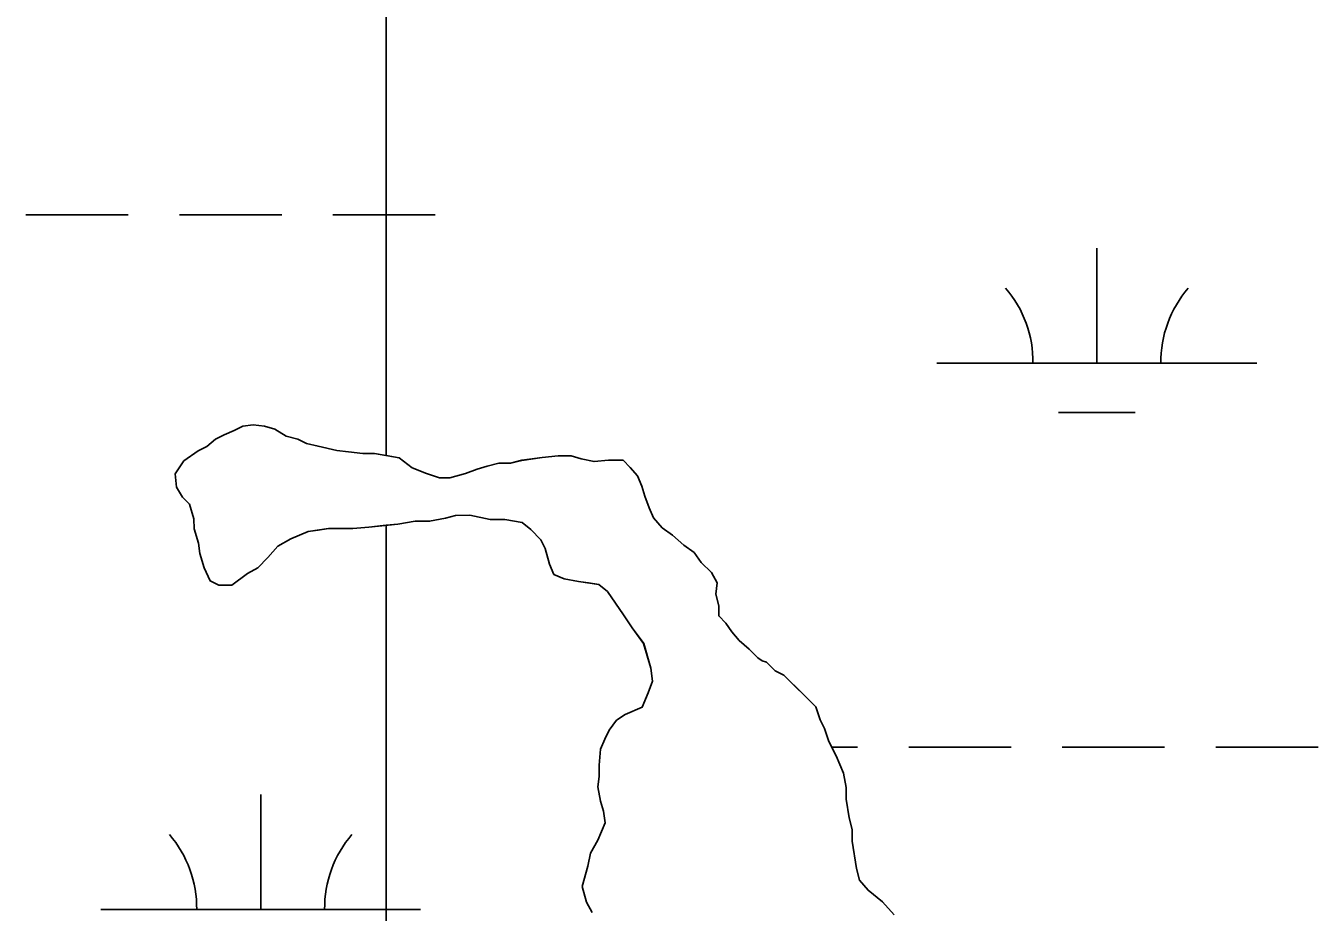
# Model space of a CAD drawing. Extents: x 3161564 to 3199464, y 849354 to 874788.
# Drawn here: x 3188364.6 to 3188768.6, y 855004.4 to 855281.5 of the extents above; entities that cross this region are included whole.
import ezdxf

# ---------------------------------------------------------------- set-up
doc = ezdxf.new("R2010")
doc.units = 0
for name, color, linetype in [('V-SITE-VEGE', 7, 'Continuous'), ('V-TOPO-SHOR', 7, 'Continuous'), ('V-WETL-SWMP', 7, 'Continuous')]:
    doc.layers.add(name, color=color, linetype=linetype)

msp = doc.modelspace()

# ---------------------------------------------------------------- linework, layer by layer
at = {"layer": 'V-SITE-VEGE'}
msp.add_lwpolyline([(3188541.62, 855004.28), (3188539.81, 855007.44), (3188538.45, 855012.4), (3188540.24, 855018.73), (3188541.14, 855022.8), (3188543.39, 855026.87), (3188545.64, 855032.3), (3188545.18, 855035.91), (3188544.27, 855039.07), (3188543.36, 855043.58), (3188543.8, 855046.75), (3188543.79, 855050.36), (3188544.24, 855055.33), (3188545.58, 855058.5), (3188546.94, 855061.21), (3188549.19, 855064.38), (3188551.9, 855066.19), (3188557.31, 855068.46), (3188559.11, 855072.98), (3188560.46, 855076.59), (3188560, 855080.66), (3188557.73, 855088.34), (3188554.1, 855093.3), (3188551.38, 855097.36), (3188546.4, 855104.58), (3188543.68, 855106.83), (3188537.36, 855107.72), (3188532.84, 855108.62), (3188529.67, 855109.97), (3188528.31, 855113.12), (3188526.95, 855118.09), (3188525.59, 855120.8), (3188522.42, 855123.96), (3188519.7, 855126.21), (3188514.28, 855127.1), (3188509.76, 855127.09), (3188503.43, 855128.44), (3188498.92, 855128.43), (3188495.75, 855127.52), (3188490.79, 855126.61), (3188486.27, 855126.6), (3188480.85, 855125.68), (3188471.82, 855124.76), (3188466.85, 855124.3), (3188459.17, 855124.28), (3188452.85, 855123.37), (3188447.43, 855121.1), (3188443.37, 855118.83), (3188440.21, 855115.21), (3188437.06, 855112.04), (3188433.9, 855110.23), (3188428.94, 855106.61), (3188424.87, 855106.6), (3188422.16, 855107.95), (3188420.35, 855112.01), (3188418.98, 855116.52), (3188418.52, 855119.69), (3188417.16, 855124.2), (3188417.15, 855127.36), (3188415.79, 855131.88), (3188413.53, 855134.13), (3188411.71, 855137.29), (3188411.25, 855141.36), (3188413.95, 855145.43), (3188418.46, 855148.6), (3188421.17, 855149.96), (3188423.88, 855152.22), (3188426.59, 855153.58), (3188429.75, 855154.94), (3188432.46, 855156.3), (3188435.62, 855156.76), (3188439.23, 855156.32), (3188442.39, 855155.42), (3188446.01, 855153.17), (3188449.63, 855152.27), (3188452.34, 855150.92), (3188455.96, 855150.03), (3188461.83, 855148.68), (3188465.45, 855148.24), (3188469.97, 855147.8), (3188473.58, 855147.8), (3188481.27, 855146.46), (3188485.34, 855143.31), (3188489.86, 855141.51), (3188493.92, 855140.16), (3188497.09, 855140.17), (3188502.05, 855141.53), (3188505.66, 855142.9), (3188508.83, 855143.81), (3188512.44, 855144.72), (3188516.05, 855144.73), (3188519.66, 855145.63), (3188525.99, 855146.55), (3188530.95, 855147.01), (3188535.02, 855147.02), (3188538.19, 855146.12), (3188542.25, 855145.23), (3188546.77, 855145.69), (3188551.29, 855145.7), (3188553.55, 855143.44), (3188555.82, 855140.74), (3188557.18, 855137.58), (3188558.08, 855134.42), (3188559.45, 855130.81), (3188560.81, 855127.65), (3188563.53, 855124.49), (3188566.69, 855122.24), (3188570.31, 855119.08), (3188573.48, 855116.83), (3188575.75, 855113.67), (3188578.91, 855110.52), (3188580.73, 855107.36), (3188580.28, 855103.74), (3188581.19, 855100.13), (3188581.2, 855096.97), (3188583.46, 855094.71), (3188585.27, 855092.01), (3188587.54, 855089.3), (3188590.7, 855086.59), (3188593.42, 855083.89), (3188594.78, 855082.99), (3188596.14, 855082.54), (3188598.85, 855079.84), (3188601.56, 855078.48), (3188607.45, 855072.63), (3188611.52, 855068.57), (3188612.89, 855064.5), (3188614.25, 855061.8), (3188615.61, 855057.73), (3188617.88, 855053.22), (3188620.15, 855047.8), (3188621.06, 855043.29), (3188621.07, 855039.67), (3188621.98, 855033.8), (3188622.89, 855030.19), (3188622.9, 855026.58), (3188624.27, 855018), (3188625.18, 855014.38), (3188627.9, 855011.23), (3188632.42, 855007.62), (3188636.04, 855003.56)], dxfattribs=at)
at = {"layer": 'V-TOPO-SHOR'}
for points in [[(3188636.04, 855003.56), (3188632.42, 855007.62), (3188627.9, 855011.23), (3188625.18, 855014.38), (3188624.27, 855018), (3188622.9, 855026.58), (3188622.89, 855030.19), (3188621.98, 855033.8), (3188621.07, 855039.67), (3188621.06, 855043.29), (3188620.15, 855047.8), (3188617.88, 855053.22), (3188615.61, 855057.73), (3188614.25, 855061.8), (3188612.89, 855064.5), (3188611.52, 855068.57), (3188607.45, 855072.63), (3188601.56, 855078.48), (3188598.85, 855079.84), (3188596.14, 855082.54), (3188594.78, 855082.99), (3188593.42, 855083.89), (3188590.71, 855086.59), (3188587.54, 855089.3), (3188585.27, 855092.01), (3188583.46, 855094.71), (3188581.2, 855096.97), (3188581.19, 855100.13), (3188580.28, 855103.74), (3188580.73, 855107.36), (3188578.91, 855110.52), (3188575.75, 855113.67), (3188573.48, 855116.83), (3188570.31, 855119.08), (3188566.69, 855122.24), (3188563.53, 855124.49), (3188560.81, 855127.65), (3188559.45, 855130.81), (3188558.08, 855134.42), (3188557.18, 855137.58), (3188555.81, 855140.74), (3188553.55, 855143.44), (3188551.29, 855145.7), (3188546.77, 855145.69), (3188542.25, 855145.23), (3188538.19, 855146.12), (3188535.02, 855147.02), (3188530.95, 855147.01), (3188525.99, 855146.55), (3188522.83, 855146.09), (3188519.66, 855145.63), (3188516.05, 855144.73), (3188512.44, 855144.72), (3188508.83, 855143.81), (3188505.66, 855142.9), (3188502.05, 855141.53), (3188497.09, 855140.17), (3188493.92, 855140.16), (3188489.86, 855141.51), (3188485.34, 855143.31), (3188481.26, 855146.46), (3188473.58, 855147.8), (3188469.97, 855147.8), (3188465.45, 855148.24), (3188461.83, 855148.68), (3188455.96, 855150.03), (3188452.34, 855150.92), (3188449.63, 855152.27), (3188446.01, 855153.17), (3188442.39, 855155.42), (3188439.23, 855156.32), (3188435.62, 855156.76), (3188432.46, 855156.3), (3188429.75, 855154.94), (3188426.59, 855153.58), (3188423.88, 855152.22), (3188421.17, 855149.96), (3188418.46, 855148.6), (3188413.95, 855145.43), (3188411.25, 855141.36), (3188411.71, 855137.29), (3188413.53, 855134.13), (3188415.79, 855131.88), (3188417.15, 855127.36), (3188417.16, 855124.2)], [(3188417.16, 855124.2), (3188418.52, 855119.69), (3188418.98, 855116.52), (3188420.35, 855112.01), (3188422.16, 855107.95), (3188424.87, 855106.6), (3188428.94, 855106.61), (3188433.9, 855110.23), (3188437.06, 855112.04), (3188440.21, 855115.21), (3188443.37, 855118.83), (3188447.43, 855121.1), (3188452.85, 855123.37), (3188456.01, 855123.83), (3188459.17, 855124.28), (3188463.24, 855124.29), (3188466.85, 855124.3), (3188471.82, 855124.76), (3188476.34, 855125.22), (3188480.85, 855125.68), (3188486.27, 855126.6), (3188490.79, 855126.6), (3188495.76, 855127.52), (3188498.92, 855128.43), (3188503.43, 855128.44), (3188509.76, 855127.09), (3188514.28, 855127.1), (3188519.7, 855126.21), (3188522.42, 855123.96), (3188525.59, 855120.8), (3188526.95, 855118.09), (3188528.31, 855113.12), (3188529.67, 855109.97), (3188532.84, 855108.62), (3188537.36, 855107.72), (3188540.52, 855107.28), (3188543.68, 855106.83), (3188546.4, 855104.58), (3188551.38, 855097.36), (3188554.1, 855093.3), (3188557.73, 855088.34), (3188560, 855080.66), (3188560.46, 855076.6), (3188559.11, 855072.98), (3188557.31, 855068.46), (3188551.9, 855066.19), (3188549.19, 855064.38), (3188546.94, 855061.21), (3188545.58, 855058.5), (3188544.24, 855055.33), (3188543.79, 855050.36), (3188543.8, 855046.75), (3188543.36, 855043.58), (3188544.27, 855039.07), (3188545.18, 855035.91), (3188545.64, 855032.3), (3188543.39, 855026.87), (3188541.14, 855022.8), (3188540.24, 855018.73), (3188538.45, 855012.4), (3188539.81, 855007.44), (3188541.62, 855004.28)]]:
    msp.add_lwpolyline(points, dxfattribs=at)
at = {"layer": 'V-WETL-SWMP'}
for p, q in [((3188477.25, 855147.16), (3188477.25, 858268.91)), ((3188477.26, 858268.9), (3188477.25, 855147.16)), ((3188364.59, 855222.39), (3188396.59, 855222.39)), ((3188412.59, 855222.39), (3188444.59, 855222.39)), ((3188460.59, 855222.39), (3188477.25, 855222.39)), ((3188477.25, 855222.41), (3188492.58, 855222.41)), ((3188699.42, 855175.98), (3188699.42, 855211.98)), ((3188649.42, 855175.98), (3188749.42, 855175.98)), ((3188687.42, 855160.55), (3188711.42, 855160.55)), ((3188423.88, 855152.22), (3188426.59, 855153.58)), ((3188426.59, 855153.58), (3188429.75, 855154.94)), ((3188429.75, 855154.94), (3188432.45, 855156.31)), ((3188432.45, 855156.31), (3188435.62, 855156.76)), ((3188435.62, 855156.76), (3188439.23, 855156.32)), ((3188439.23, 855156.32), (3188442.39, 855155.42)), ((3188442.39, 855155.42), (3188446.01, 855153.17)), ((3188418.46, 855148.6), (3188421.17, 855149.96)), ((3188421.17, 855149.96), (3188423.88, 855152.22)), ((3188446.01, 855153.17), (3188449.63, 855152.27)), ((3188449.63, 855152.27), (3188452.34, 855150.92)), ((3188452.34, 855150.92), (3188455.96, 855150.03)), ((3188455.96, 855150.03), (3188461.83, 855148.68)), ((3188411.25, 855141.36), (3188413.95, 855145.43)), ((3188413.95, 855145.43), (3188418.46, 855148.6)), ((3188461.83, 855148.68), (3188465.45, 855148.24)), ((3188465.45, 855148.24), (3188469.97, 855147.8)), ((3188469.97, 855147.8), (3188473.58, 855147.8)), ((3188473.58, 855147.8), (3188477.25, 855147.16)), ((3188477.25, 855147.16), (3188481.26, 855146.46)), ((3188481.26, 855146.46), (3188485.33, 855143.31)), ((3188516.05, 855144.73), (3188519.66, 855145.64)), ((3188519.66, 855145.64), (3188525.99, 855146.55)), ((3188525.99, 855146.55), (3188530.95, 855147.01)), ((3188530.95, 855147.01), (3188535.02, 855147.02)), ((3188535.02, 855147.02), (3188538.18, 855146.12)), ((3188538.18, 855146.12), (3188542.25, 855145.23)), ((3188542.25, 855145.23), (3188546.77, 855145.69)), ((3188546.77, 855145.69), (3188551.29, 855145.7)), ((3188551.29, 855145.7), (3188553.55, 855143.44)), ((3188411.71, 855137.29), (3188411.25, 855141.36)), ((3188485.33, 855143.31), (3188489.86, 855141.51)), ((3188489.86, 855141.51), (3188493.92, 855140.16)), ((3188497.09, 855140.17), (3188502.05, 855141.54)), ((3188502.05, 855141.54), (3188505.66, 855142.9)), ((3188505.66, 855142.9), (3188508.82, 855143.81)), ((3188508.82, 855143.81), (3188512.44, 855144.72)), ((3188512.44, 855144.72), (3188516.05, 855144.73)), ((3188553.55, 855143.44), (3188555.81, 855140.74)), ((3188413.52, 855134.13), (3188411.71, 855137.29)), ((3188493.92, 855140.16), (3188497.09, 855140.17)), ((3188555.81, 855140.74), (3188557.17, 855137.58)), ((3188557.17, 855137.58), (3188558.08, 855134.42)), ((3188415.79, 855131.88), (3188413.52, 855134.13)), ((3188558.08, 855134.42), (3188559.45, 855130.81)), ((3188417.15, 855127.36), (3188415.79, 855131.88)), ((3188559.45, 855130.81), (3188560.81, 855127.65)), ((3188417.16, 855124.2), (3188417.15, 855127.36)), ((3188477.25, 855125.31), (3188471.82, 855124.76)), ((3188477.25, 854898.07), (3188477.25, 855125.31)), ((3188560.81, 855127.65), (3188563.52, 855124.49)), ((3188418.52, 855119.69), (3188417.16, 855124.2)), ((3188447.43, 855121.1), (3188443.37, 855118.83)), ((3188452.85, 855123.37), (3188447.43, 855121.1)), ((3188459.17, 855124.28), (3188452.85, 855123.37)), ((3188466.85, 855124.3), (3188459.17, 855124.28)), ((3188471.82, 855124.76), (3188466.85, 855124.3)), ((3188563.52, 855124.49), (3188566.69, 855122.24)), ((3188566.69, 855122.24), (3188570.31, 855119.08)), ((3188418.98, 855116.52), (3188418.52, 855119.69)), ((3188443.37, 855118.83), (3188440.21, 855115.21)), ((3188570.31, 855119.08), (3188573.48, 855116.83)), ((3188420.34, 855112.01), (3188418.98, 855116.52)), ((3188440.21, 855115.21), (3188437.06, 855112.04)), ((3188573.48, 855116.83), (3188575.74, 855113.67)), ((3188575.74, 855113.67), (3188578.91, 855110.52)), ((3188422.16, 855107.95), (3188420.34, 855112.01)), ((3188433.9, 855110.23), (3188428.94, 855106.61)), ((3188437.06, 855112.04), (3188433.9, 855110.23)), ((3188578.91, 855110.52), (3188580.73, 855107.36)), ((3188424.87, 855106.6), (3188422.16, 855107.95)), ((3188428.94, 855106.61), (3188424.87, 855106.6)), ((3188580.73, 855107.36), (3188580.28, 855103.74)), ((3188580.28, 855103.74), (3188581.19, 855100.13)), ((3188581.19, 855100.13), (3188581.2, 855096.97)), ((3188581.2, 855096.97), (3188583.46, 855094.71)), ((3188583.46, 855094.71), (3188585.27, 855092.01)), ((3188585.27, 855092.01), (3188587.54, 855089.3)), ((3188587.54, 855089.3), (3188590.7, 855086.6)), ((3188590.7, 855086.6), (3188593.42, 855083.89)), ((3188593.42, 855083.89), (3188594.78, 855082.99)), ((3188594.78, 855082.99), (3188596.13, 855082.54)), ((3188596.13, 855082.54), (3188598.85, 855079.84)), ((3188598.85, 855079.84), (3188601.56, 855078.49)), ((3188601.56, 855078.49), (3188611.52, 855068.57)), ((3188611.52, 855068.57), (3188612.88, 855064.51)), ((3188612.88, 855064.51), (3188614.24, 855061.8)), ((3188614.24, 855061.8), (3188615.61, 855057.73)), ((3188615.61, 855057.73), (3188617.88, 855053.22)), ((3188616.53, 855055.91), (3188624.58, 855055.91)), ((3188617.88, 855053.22), (3188620.15, 855047.8)), ((3188640.58, 855055.91), (3188672.58, 855055.91)), ((3188688.58, 855055.91), (3188720.58, 855055.91)), ((3188736.58, 855055.91), (3188768.58, 855055.91)), ((3188620.15, 855047.8), (3188621.06, 855043.29)), ((3188438, 855005.15), (3188438, 855041.15)), ((3188621.06, 855043.29), (3188621.06, 855039.68)), ((3188621.06, 855039.68), (3188621.98, 855033.8)), ((3188621.98, 855033.8), (3188622.89, 855030.19)), ((3188622.89, 855030.19), (3188622.9, 855026.58)), ((3188622.9, 855026.58), (3188624.27, 855018)), ((3188624.27, 855018), (3188625.18, 855014.39)), ((3188625.18, 855014.39), (3188627.9, 855011.23)), ((3188627.9, 855011.23), (3188632.42, 855007.62)), ((3188388, 855005.15), (3188477.25, 855005.15)), ((3188477.25, 855005.15), (3188488, 855005.15)), ((3188632.42, 855007.62), (3188636.04, 855003.56))]:
    msp.add_line(p, q, dxfattribs=at)
msp.add_lwpolyline([(3188541.63, 855004.28), (3188539.81, 855007.44), (3188538.45, 855012.4), (3188540.24, 855018.73), (3188541.14, 855022.8), (3188543.39, 855026.87), (3188545.64, 855032.3), (3188545.18, 855035.91), (3188544.27, 855039.07), (3188543.36, 855043.59), (3188543.8, 855046.75), (3188543.79, 855050.36), (3188544.24, 855055.33), (3188545.59, 855058.5), (3188546.94, 855061.21), (3188549.19, 855064.38), (3188551.9, 855066.19), (3188557.31, 855068.46), (3188559.11, 855072.98), (3188560.46, 855076.6), (3188560, 855080.66), (3188557.72, 855088.34), (3188554.1, 855093.3), (3188551.38, 855097.36), (3188546.4, 855104.58), (3188543.68, 855106.83), (3188537.36, 855107.72), (3188532.84, 855108.62), (3188529.67, 855109.97), (3188528.31, 855113.13), (3188526.95, 855118.09), (3188525.59, 855120.8), (3188522.42, 855123.96), (3188519.7, 855126.21), (3188514.28, 855127.1), (3188509.76, 855127.09), (3188503.43, 855128.44), (3188498.92, 855128.43), (3188495.76, 855127.52), (3188490.79, 855126.6), (3188486.27, 855126.6), (3188480.85, 855125.68), (3188477.25, 855125.31), (3188477.25, 854898.07)], dxfattribs=at)
for centre, start, end in [((3188644.18, 855176.45), 359.2282, 40.7718), ((3188754.67, 855176.45), 139.2282, 180.7718), ((3188382.75, 855005.63), 359.2282, 40.7718), ((3188493.24, 855005.63), 139.2282, 180.7718)]:
    msp.add_arc(centre, 35.25, start, end, dxfattribs=at)

doc.saveas('drawing.dxf')
